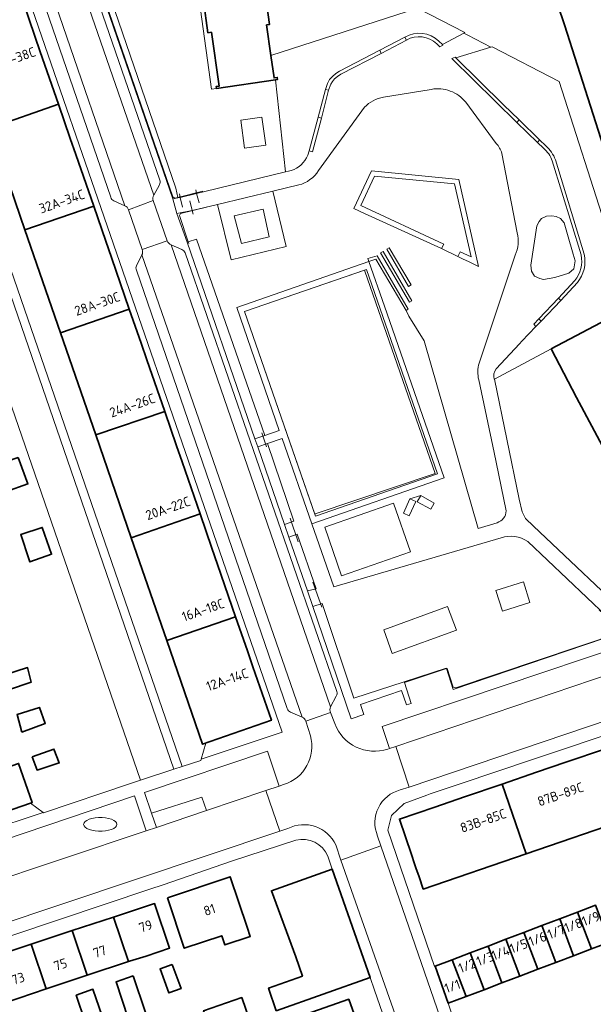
# Model space of a CAD drawing. Extents: x 150256 to 156914, y 461459 to 469481.
# Tile 323 of 656: x 155384 to 155465, y 463744 to 463882. Entities that reach past the tile are written whole.
import ezdxf
from ezdxf.enums import TextEntityAlignment as Align

# ---------------------------------------------------------------- set-up
doc = ezdxf.new("R2010")
doc.units = 0
doc.header["$LTSCALE"] = 0.75
for name, color, linetype, lineweight in [('B-RO-GR-BEPLANTING_CULTUUR_BODEMBEDEKKER-GV', 251, 'CONTINUOUS', 18), ('B-RO-GR-BEPLANTING_CULTUUR_HEESTERS-GV', 251, 'CONTINUOUS', 18), ('B-RO-GR-GROENVOORZIENING-GV', 251, 'CONTINUOUS', 18), ('B-RO-GR-HAAG-GV', 251, 'CONTINUOUS', 13), ('B-RO-IE-TERREINAFSCHEIDING_KUNSTMATIG_HEKWERK-G', 251, 'IE-TERREINAFSCHEIDING-KUNSTMATIG', 18), ('B-RO-IE-TERREINAFSCHEIDING_KUNSTMATIG_MUUR-G', 251, 'IE-TERREINAFSCHEIDING-KUNSTMATIG-DICHT', 18), ('B-RO-IE-TERREINAFSCHEIDING_KUNSTMATIG_MUUR-GV', 251, 'CONTINUOUS', 18), ('B-RO-OG-BEBOUWING-GV', 6, 'CONTINUOUS', 35), ('B-RO-OG-BEBOUWING-T18', 1, 'CONTINUOUS', 18), ('B-RO-OG-TERREIN_CULTUURSCHEIDING-GV', 251, 'CONTINUOUS', 18), ('B-RO-OG-TERREIN_ONBEGROEID-GV', 251, 'CONTINUOUS', 18), ('B-RO-VH-VERHARDING_ASFALT-GV', 251, 'CONTINUOUS', 18), ('B-RO-VH-VERHARDING_BETON-GV', 251, 'CONTINUOUS', 18), ('B-RO-VH-VERHARDING_BETONSTRAATSTEEN-GV', 251, 'CONTINUOUS', 18), ('B-RO-VH-VERHARDING_TEGEL-GV', 251, 'CONTINUOUS', 18), ('B-RO-VH-VERHARDING_TEGEL_RUBBER-GV', 251, 'CONTINUOUS', 18)]:
    doc.layers.add(name, color=color, linetype=linetype, lineweight=lineweight)
doc.styles.add('NLCS-ISO-M200-T18', font='NLCS-ISO.ttf', dxfattribs={"height": 360})
doc.linetypes.add('IE-TERREINAFSCHEIDING-KUNSTMATIG', pattern='A,4,[82,NLCS.SHX,S=0.75,R=90,X=0,Y=0],4,-2', length=10)
doc.linetypes.add('IE-TERREINAFSCHEIDING-KUNSTMATIG-DICHT', pattern='A,8,-1,[82,NLCS.SHX,S=0.75,R=90,X=0,Y=0],-1', length=10)

msp = doc.modelspace()

# ---------------------------------------------------------------- linework, layer by layer
at = {"layer": 'B-RO-GR-BEPLANTING_CULTUUR_BODEMBEDEKKER-GV'}
msp.add_lwpolyline([(155375.47, 463849.999), (155401.419, 463774.945), (155406.125, 463776.476), (155380.201, 463851.599)], close=True, dxfattribs=at)
at = {"layer": 'B-RO-GR-BEPLANTING_CULTUUR_HEESTERS-GV'}
for points in [[(155443.793, 463878.109), (155446.798, 463879.704), (155446.937, 463879.778), (155440.298, 463883.218), (155419.735, 463876.585), (155420.181, 463873.42), (155420.626, 463873.486), (155420.665, 463873.217), (155420.37, 463873.173), (155421.763, 463860.23), (155422.203, 463860.336), (155422.597, 463860.432)], [(155424.898, 463862.574), (155425.12, 463863.176), (155426.376, 463867.904), (155427.387, 463871.781), (155427.672, 463872.645), (155427.97, 463873.176), (155428.365, 463873.623), (155428.832, 463874.022), (155429.342, 463874.358), (155434.999, 463877.288), (155438.526, 463879.139)], [(155443.295, 463878.567), (155443.793, 463878.109)], [(155451.059, 463831.161), (155451.117, 463831.191), (155459.07, 463835.409), (155467.759, 463840.016), (155470.3, 463841.385), (155467.086, 463851.432), (155466.976, 463851.775), (155460.199, 463872.917), (155450.765, 463877.79), (155450.608, 463877.742), (155445.687, 463876.235), (155452.392, 463869.65), (155454.576, 463867.519), (155457.432, 463864.716)], [(155457.432, 463864.716), (155458.314, 463863.881)], [(155459.654, 463861.926), (155463.714, 463848.696)], [(155462.747, 463844.721), (155460.413, 463842.229), (155457.651, 463839.301), (155456.933, 463838.574), (155454.957, 463836.483), (155454.61, 463836.115), (155451.335, 463832.649)]]:
    msp.add_lwpolyline(points, dxfattribs=at)
for points in [[(155438.526, 463879.139, -0.3430681), (155443.295, 463878.567)], [(155458.314, 463863.881, -0.1308347), (155459.654, 463861.926)], [(155422.597, 463860.432, 0.2234933), (155424.898, 463862.574)], [(155463.714, 463848.696, -0.2236901), (155462.747, 463844.721)], [(155451.335, 463832.649, 0.2135912), (155451.059, 463831.161)]]:
    msp.add_lwpolyline(points, format="xyb", dxfattribs=at)
at = {"layer": 'B-RO-GR-GROENVOORZIENING-GV'}
for points in [[(155406.691, 463856.59), (155406.673, 463856.674), (155406.399, 463857.975), (155387.145, 463913.957), (155386.233, 463913.565), (155405.958, 463856.471)], [(155406.125, 463776.476), (155407.266, 463776.847), (155381.338, 463851.983), (155380.201, 463851.599)], [(155408.138, 463850.424), (155407.963, 463850.368), (155417.493, 463822.79), (155418.86, 463823.282), (155409.315, 463850.801)], [(155417.878, 463821.677), (155421.627, 463810.82), (155422.936, 463811.263), (155419.255, 463822.155)], [(155424.849, 463801.501), (155426.063, 463801.785), (155423.43, 463809.443), (155422.257, 463809.019)], [(155438.467, 463788.639), (155438.443, 463788.725), (155431.374, 463786.43), (155426.934, 463799.729), (155425.622, 463799.295), (155431.011, 463783.527), (155432.797, 463784.139), (155432.301, 463785.557), (155438.069, 463787.532), (155438.75, 463785.505), (155439.421, 463785.716)]]:
    msp.add_lwpolyline(points, close=True, dxfattribs=at)
at = {"layer": 'B-RO-GR-HAAG-GV'}
for points in [[(155386.233, 463913.565), (155405.958, 463856.471), (155406.691, 463856.59), (155406.673, 463856.674), (155406.399, 463857.975), (155387.145, 463913.957)], [(155381.338, 463851.983), (155380.201, 463851.599), (155406.125, 463776.476), (155407.266, 463776.847)], [(155407.963, 463850.368), (155417.493, 463822.79), (155418.86, 463823.282), (155409.315, 463850.801), (155408.138, 463850.424)], [(155419.255, 463822.155), (155417.878, 463821.677), (155421.627, 463810.82), (155422.936, 463811.263)], [(155424.849, 463801.501), (155426.063, 463801.785), (155423.43, 463809.443), (155422.257, 463809.019)], [(155431.374, 463786.43), (155426.934, 463799.729), (155425.622, 463799.295), (155431.011, 463783.527), (155432.797, 463784.139), (155432.301, 463785.557), (155438.069, 463787.532), (155438.75, 463785.505), (155439.421, 463785.716), (155438.467, 463788.639), (155438.443, 463788.725)]]:
    msp.add_lwpolyline(points, close=True, dxfattribs=at)
at = {"layer": 'B-RO-IE-TERREINAFSCHEIDING_KUNSTMATIG_HEKWERK-G'}
for points in [[(155406.673, 463856.674), (155406.23, 463856.565), (155405.99, 463856.738), (155386.347, 463913.614)], [(155446.798, 463879.704), (155447.386, 463879.396), (155450.608, 463877.742)], [(155409.186, 463857.705), (155409.313, 463857.219)], [(155410.174, 463857.534), (155406.673, 463856.674)], [(155407.005, 463856.665), (155406.886, 463857.145)], [(155407.341, 463855.318), (155407.005, 463856.665)], [(155409.313, 463857.219), (155409.663, 463855.882)], [(155410.687, 463855.294), (155407.066, 463854.396), (155406.903, 463854.143), (155408.138, 463850.424)], [(155408.367, 463856.177), (155408.701, 463854.817)], [(155408.701, 463854.817), (155408.819, 463854.337)], [(155381.338, 463851.983), (155407.266, 463776.847)], [(155408.138, 463850.424), (155408.214, 463850.195)], [(155419.111, 463821.694), (155418.455, 463823.659)], [(155439.212, 463814.379), (155440.752, 463814.874)], [(155423.56, 463808.37), (155422.43, 463811.666)], [(155426.881, 463799.192), (155425.611, 463802.734)], [(155465.822, 463798.843), (155468.861, 463796.013), (155468.77, 463795.652), (155445.664, 463787.886), (155445.308, 463787.975), (155444.457, 463790.604), (155444.33, 463790.643), (155438.443, 463788.725)], [(155431.374, 463786.43), (155438.443, 463788.725)]]:
    msp.add_lwpolyline(points, dxfattribs=at)
for points in [[(155416.029, 463840.681), (155433.127, 463846.551), (155443.09, 463817.911), (155425.998, 463811.962)], [(155436.949, 463813.779), (155427.304, 463810.422), (155429.656, 463803.615), (155439.311, 463806.972)]]:
    msp.add_lwpolyline(points, close=True, dxfattribs=at)
at = {"layer": 'B-RO-IE-TERREINAFSCHEIDING_KUNSTMATIG_MUUR-G'}
for points in [[(155438.526, 463879.139), (155434.999, 463877.288)], [(155435.227, 463876.864), (155438.768, 463878.728)], [(155438.526, 463879.139), (155438.768, 463878.728)], [(155443.793, 463878.109), (155443.295, 463878.567)], [(155434.999, 463877.288), (155429.342, 463874.358), (155428.832, 463874.022), (155428.365, 463873.623), (155427.97, 463873.176), (155427.672, 463872.645), (155427.387, 463871.781)], [(155434.999, 463877.288), (155435.227, 463876.864)], [(155443.006, 463878.207), (155443.421, 463877.78), (155443.841, 463878.012), (155443.793, 463878.109)], [(155427.834, 463871.679), (155428.133, 463872.527), (155428.368, 463872.918), (155428.679, 463873.286), (155429.079, 463873.637), (155429.561, 463873.941), (155435.227, 463876.864)], [(155445.687, 463876.235), (155445.605, 463876.313), (155445.143, 463876.139), (155454.245, 463867.181)], [(155454.576, 463867.519), (155452.392, 463869.65), (155445.687, 463876.235)], [(155427.387, 463871.781), (155426.376, 463867.904)], [(155426.818, 463867.781), (155427.834, 463871.679)], [(155427.387, 463871.781), (155427.834, 463871.679)], [(155426.376, 463867.904), (155425.12, 463863.176)], [(155425.12, 463863.176), (155425.548, 463863.041), (155426.818, 463867.781)], [(155426.376, 463867.904), (155426.818, 463867.781)], [(155454.576, 463867.519), (155454.245, 463867.181)], [(155457.432, 463864.716), (155454.576, 463867.519)], [(155454.245, 463867.181), (155457.13, 463864.374)], [(155457.432, 463864.716), (155457.13, 463864.374)], [(155458.314, 463863.881), (155457.432, 463864.716)], [(155457.13, 463864.374), (155457.981, 463863.562)], [(155463.714, 463848.696), (155459.654, 463861.926)], [(155459.225, 463861.773), (155463.252, 463848.591)], [(155436.34, 463849.616), (155435.994, 463849.403), (155439.047, 463844.194)], [(155439.402, 463844.424), (155436.34, 463849.616)], [(155433.498, 463847.676), (155433.337, 463848.121), (155434.636, 463848.478), (155439.005, 463840.99), (155438.692, 463840.793)], [(155438.692, 463840.793), (155434.454, 463847.994), (155433.498, 463847.676)], [(155439.047, 463844.194), (155439.402, 463844.424)], [(155462.385, 463845), (155460.089, 463842.533)], [(155460.413, 463842.229), (155462.747, 463844.721)], [(155460.089, 463842.533), (155457.311, 463839.617)], [(155460.413, 463842.229), (155460.089, 463842.533)], [(155457.651, 463839.301), (155460.413, 463842.229)], [(155457.311, 463839.617), (155456.616, 463838.891), (155456.933, 463838.574)], [(155456.933, 463838.574), (155457.651, 463839.301)], [(155457.651, 463839.301), (155457.311, 463839.617)], [(155409.941, 463777.889), (155410.614, 463780.157)], [(155407.266, 463776.847), (155409.884, 463777.699), (155409.941, 463777.889)], [(155401.419, 463774.945), (155406.125, 463776.476)], [(155406.125, 463776.476), (155407.266, 463776.847)], [(155400.026, 463774.47), (155387.845, 463770.369), (155387.769, 463770.425)], [(155387.769, 463770.425), (155386.004, 463771.729)]]:
    msp.add_lwpolyline(points, dxfattribs=at)
for points in [[(155443.295, 463878.567, 0.3430681), (155438.526, 463879.139)], [(155443.006, 463878.207, 0.3281922), (155438.768, 463878.728)], [(155459.225, 463861.773, 0.1387692), (155457.981, 463863.562)], [(155459.654, 463861.926, 0.1308347), (155458.314, 463863.881)], [(155462.385, 463845, 0.2274971), (155463.252, 463848.591)], [(155462.747, 463844.721, 0.2236901), (155463.714, 463848.696)]]:
    msp.add_lwpolyline(points, format="xyb", dxfattribs=at)
msp.add_lwpolyline([(155435.09, 463848.893), (155435.466, 463849.09), (155439.51, 463842.168), (155439.19, 463841.97)], close=True, dxfattribs=at)
at = {"layer": 'B-RO-IE-TERREINAFSCHEIDING_KUNSTMATIG_MUUR-GV'}
for points in [[(155434.999, 463877.288), (155435.227, 463876.864), (155438.768, 463878.728), (155438.526, 463879.139)], [(155435.227, 463876.864), (155434.999, 463877.288), (155429.342, 463874.358), (155428.832, 463874.022), (155428.365, 463873.623), (155427.97, 463873.176), (155427.672, 463872.645), (155427.387, 463871.781), (155427.834, 463871.679), (155428.133, 463872.527), (155428.368, 463872.918), (155428.679, 463873.286), (155429.079, 463873.637), (155429.561, 463873.941)], [(155454.245, 463867.181), (155454.576, 463867.519), (155452.392, 463869.65), (155445.687, 463876.235), (155445.605, 463876.313), (155445.143, 463876.139)], [(155427.834, 463871.679), (155427.387, 463871.781), (155426.376, 463867.904), (155426.818, 463867.781)], [(155426.376, 463867.904), (155425.12, 463863.176), (155425.548, 463863.041), (155426.818, 463867.781)], [(155454.576, 463867.519), (155454.245, 463867.181), (155457.13, 463864.374), (155457.432, 463864.716)], [(155439.402, 463844.424), (155436.34, 463849.616), (155435.994, 463849.403), (155439.047, 463844.194)], [(155438.692, 463840.793), (155439.005, 463840.99), (155434.636, 463848.478), (155433.337, 463848.121), (155433.498, 463847.676), (155434.454, 463847.994)], [(155435.466, 463849.09), (155435.09, 463848.893), (155439.19, 463841.97), (155439.51, 463842.168)], [(155457.651, 463839.301), (155460.413, 463842.229), (155460.089, 463842.533), (155457.311, 463839.617)], [(155456.933, 463838.574), (155457.651, 463839.301), (155457.311, 463839.617), (155456.616, 463838.891)]]:
    msp.add_lwpolyline(points, close=True, dxfattribs=at)
for points in [[(155443.295, 463878.567, 0.3430681), (155438.526, 463879.139)], [(155438.768, 463878.728, -0.3281922), (155443.006, 463878.207)], [(155457.981, 463863.562, -0.1387692), (155459.225, 463861.773)], [(155459.654, 463861.926, 0.1308347), (155458.314, 463863.881)], [(155463.252, 463848.591, -0.2274971), (155462.385, 463845)], [(155462.747, 463844.721, 0.2236901), (155463.714, 463848.696)]]:
    msp.add_lwpolyline(points, format="xyb", dxfattribs=at)
for points in [[(155438.526, 463879.139), (155438.768, 463878.728)], [(155443.006, 463878.207), (155443.421, 463877.78), (155443.841, 463878.012), (155443.793, 463878.109), (155443.295, 463878.567)], [(155458.314, 463863.881), (155457.432, 463864.716), (155457.13, 463864.374), (155457.981, 463863.562)], [(155463.714, 463848.696), (155459.654, 463861.926)], [(155459.225, 463861.773), (155463.252, 463848.591)], [(155462.385, 463845), (155460.089, 463842.533), (155460.413, 463842.229), (155462.747, 463844.721)]]:
    msp.add_lwpolyline(points, dxfattribs=at)
at = {"layer": 'B-RO-OG-BEBOUWING-GV'}
for points in [[(155459.084, 463886.436), (155460.92, 463880.867), (155470.063, 463852.371), (155470.729, 463850.301), (155475.415, 463851.81), (155477.461, 463845.518), (155477.515, 463845.353), (155480.637, 463846.358), (155492.622, 463850.215), (155492.816, 463850.277), (155492.761, 463850.45), (155473.114, 463911.659)], [(155410.285, 463884.236), (155410.906, 463879.762), (155411.385, 463879.833), (155412.49, 463872.282), (155412.066, 463872.22), (155412.105, 463871.945), (155420.37, 463873.173), (155420.665, 463873.217), (155420.626, 463873.486), (155420.181, 463873.42), (155419.735, 463876.585), (155419.132, 463880.863), (155419.553, 463880.922), (155418.92, 463885.414)]]:
    msp.add_lwpolyline(points, dxfattribs=at)
for points in [[(155380.291, 463866.383), (155389.909, 463869.747), (155387.37, 463877.085), (155386.605, 463879.296), (155384.949, 463884.08), (155375.329, 463880.743)], [(155394.867, 463855.416), (155392.353, 463862.681), (155391.57, 463864.946), (155389.909, 463869.747), (155380.291, 463866.383), (155385.223, 463852.109)], [(155390.215, 463837.662), (155399.852, 463841.011), (155397.35, 463848.242), (155396.56, 463850.524), (155394.867, 463855.416), (155385.223, 463852.109)], [(155467.759, 463840.016), (155459.07, 463835.409), (155462.602, 463828.627), (155468.057, 463818.457), (155470.631, 463819.882), (155472.554, 463816.261), (155472.238, 463816.093), (155472.521, 463815.527), (155473.352, 463814.511), (155474.34, 463813.632), (155475.483, 463813.015), (155476.747, 463812.613), (155478.053, 463812.507), (155479.045, 463812.605), (155480.215, 463812.853), (155481.739, 463808.112), (155482.041, 463808.209), (155493.889, 463812.016), (155494.675, 463812.268), (155504.379, 463815.386), (155494.983, 463844.443), (155494.665, 463844.34), (155477.856, 463838.905), (155469.755, 463836.318)], [(155390.215, 463837.662), (155395.152, 463823.374), (155404.828, 463826.629), (155402.317, 463833.884), (155401.512, 463836.212), (155399.852, 463841.011)], [(155409.789, 463812.291), (155407.271, 463819.568), (155406.492, 463821.821), (155404.828, 463826.629), (155395.152, 463823.374), (155400.146, 463808.919)], [(155384.267, 463820.18), (155381.247, 463819.169), (155382.496, 463815.383), (155385.634, 463816.497)], [(155405.12, 463794.525), (155414.783, 463797.857), (155412.24, 463805.207), (155411.45, 463807.49), (155409.789, 463812.291), (155400.146, 463808.919)], [(155385.803, 463805.825), (155385.889, 463805.564), (155388.95, 463806.621), (155387.636, 463810.39), (155384.628, 463809.411)], [(155414.783, 463797.857), (155405.12, 463794.525), (155410.141, 463779.993), (155419.804, 463783.347), (155417.211, 463790.842), (155416.439, 463793.073)], [(155382.265, 463789.649), (155382.896, 463787.61), (155386.107, 463788.691), (155385.579, 463790.742)], [(155384.784, 463781.7), (155388.061, 463782.878), (155387.246, 463785.145), (155384.112, 463784.138)], [(155386.254, 463778.244), (155386.913, 463776.356), (155390.037, 463777.377), (155389.276, 463779.299)], [(155457.019, 463776.055), (155452.203, 463774.411), (155455.548, 463764.616), (155470.027, 463769.559), (155466.683, 463779.354), (155461.123, 463777.456)], [(155378.098, 463775.151), (155380.008, 463769.648), (155386.004, 463771.729), (155386.236, 463771.81), (155384.33, 463777.3)], [(155452.203, 463774.411), (155446.905, 463772.602), (155442.727, 463771.176), (155437.764, 463769.482), (155439.46, 463764.514), (155439.897, 463763.236), (155440.09, 463762.669), (155440.527, 463761.391), (155441.108, 463759.687), (155455.548, 463764.616)], [(155420.462, 463742.618), (155433.671, 463747.288), (155428.31, 463762.451), (155419.805, 463759.444), (155423.215, 463750.157), (155424.148, 463747.474), (155419.407, 463745.791)], [(155405.214, 463758.466), (155407.578, 463751.382), (155412.846, 463753.14), (155413.28, 463751.839), (155416.836, 463753.026), (155416.402, 463754.327), (155414.038, 463761.411)], [(155399.732, 463749.527), (155399.883, 463749.578), (155402.212, 463750.279), (155405.517, 463751.392), (155403.408, 463757.652), (155397.633, 463755.753)], [(155462.775, 463756.457), (155464.735, 463751.292), (155467.25, 463752.246), (155465.29, 463757.412)], [(155393.967, 463747.6), (155399.732, 463749.527), (155397.633, 463755.753), (155391.859, 463753.855)], [(155464.735, 463751.292), (155462.775, 463756.457), (155460.26, 463755.503), (155462.22, 463750.338)], [(155459.705, 463749.384), (155457.745, 463754.549), (155455.231, 463753.595), (155457.19, 463748.43)], [(155462.22, 463750.338), (155460.26, 463755.503), (155457.745, 463754.549), (155459.705, 463749.384)], [(155386.085, 463751.957), (155388.202, 463745.672), (155393.967, 463747.6), (155391.859, 463753.855)], [(155452.716, 463752.64), (155454.675, 463747.475), (155457.19, 463748.43), (155455.231, 463753.595)], [(155380.322, 463750.024), (155382.438, 463743.744), (155388.202, 463745.672), (155386.085, 463751.957), (155383.853, 463751.223)], [(155447.686, 463750.731), (155449.645, 463745.567), (155452.16, 463746.521), (155450.201, 463751.686)], [(155454.675, 463747.475), (155452.716, 463752.64), (155450.201, 463751.686), (155452.16, 463746.521)], [(155445.171, 463749.777), (155447.13, 463744.613), (155449.645, 463745.567), (155447.686, 463750.731)], [(155405.895, 463749.11), (155404.177, 463748.488), (155405.402, 463745.107), (155407.12, 463745.729)], [(155447.13, 463744.613), (155445.171, 463749.777), (155442.773, 463748.867), (155444.62, 463743.661)], [(155400.427, 463747.501), (155398.004, 463746.656), (155399.717, 463741.516), (155402.129, 463742.361)], [(155396.038, 463741.87), (155394.749, 463745.631), (155392.413, 463744.782), (155393.683, 463741.077)], [(155425.356, 463731.25), (155434.181, 463734.361), (155430.657, 463744.229), (155385.592, 463728.387), (155385.662, 463728.195), (155389.19, 463718.502)], [(155416.739, 463741.32), (155415.632, 463744.456), (155410.294, 463742.618), (155411.416, 463739.457)]]:
    msp.add_lwpolyline(points, close=True, dxfattribs=at)
at = {"layer": 'B-RO-OG-TERREIN_CULTUURSCHEIDING-GV'}
for points in [[(155387.145, 463913.957), (155406.399, 463857.975), (155406.673, 463856.674), (155406.691, 463856.59), (155407.005, 463856.665), (155409.313, 463857.219), (155410.457, 463857.493), (155421.763, 463860.23), (155420.37, 463873.173), (155412.105, 463871.945), (155411.394, 463871.82), (155406.786, 463905.387)], [(155442.238, 463871.816), (155435.529, 463870.728)], [(155432.874, 463869.3), (155426.412, 463860.438)], [(155451.364, 463864.24), (155447.098, 463870.012)], [(155454.311, 463851.682), (155452.135, 463862.842)], [(155423.63, 463858.416), (155419.993, 463857.528)], [(155419.993, 463857.528), (155421.863, 463849.798), (155414.153, 463847.925), (155412.242, 463855.674), (155408.701, 463854.817), (155406.544, 463854.422), (155407.963, 463850.368), (155408.138, 463850.424), (155409.315, 463850.801), (155418.86, 463823.282), (155420.898, 463823.991), (155414.937, 463841.248), (155433.498, 463847.676), (155433.337, 463848.121), (155434.636, 463848.478), (155439.005, 463840.99), (155438.692, 463840.793), (155439.069, 463840.022), (155441.237, 463836.535), (155448.808, 463810.261), (155451.468, 463811.055)], [(155448.956, 463833.433), (155454.028, 463848.583)], [(155452.742, 463812.734), (155451.345, 463819.552), (155451.053, 463820.903), (155448.9, 463831.078)], [(155452.034, 463808.923), (155428.562, 463802.059), (155425.473, 463810.886), (155421.295, 463822.845), (155419.255, 463822.155), (155422.936, 463811.263), (155421.627, 463810.82), (155422.257, 463809.019), (155423.43, 463809.443), (155426.063, 463801.785), (155424.849, 463801.501), (155425.622, 463799.295), (155426.934, 463799.729), (155431.374, 463786.43), (155438.443, 463788.725), (155438.467, 463788.639), (155444.376, 463790.605), (155445.325, 463787.671), (155469.171, 463795.728), (155468.555, 463796.312), (155466.814, 463797.962), (155455.793, 463808.405)]]:
    msp.add_lwpolyline(points, dxfattribs=at)
for points in [[(155444.907, 463871.581, 0.1390143), (155442.238, 463871.816)], [(155447.098, 463870.012, 0.1292383), (155444.907, 463871.581)], [(155435.529, 463870.728, 0.1619151), (155432.874, 463869.3)], [(155452.135, 463862.842, 0.1121261), (155451.364, 463864.24)], [(155426.412, 463860.438, -0.1961179), (155423.63, 463858.416)], [(155454.028, 463848.583, 0.1610031), (155454.311, 463851.682)], [(155448.9, 463831.078, -0.1307823), (155448.956, 463833.433)], [(155451.468, 463811.055, 0.3375437), (155452.742, 463812.734)], [(155455.793, 463808.405, 0.2373), (155452.034, 463808.923)]]:
    msp.add_lwpolyline(points, format="xyb", dxfattribs=at)
for points in [[(155418.459, 463867.919), (155419.013, 463863.967), (155416.047, 463863.572), (155415.53, 463867.496)], [(155443.688, 463849.496), (155432.886, 463854.411), (155431.376, 463855.1), (155433.845, 463860.401), (155446.092, 463859.193), (155448.884, 463846.96), (155447.536, 463847.62), (155446.617, 463848.07), (155445.968, 463848.388), (155445.035, 463848.841), (155444.537, 463849.084)], [(155439.402, 463844.424), (155439.047, 463844.194), (155435.994, 463849.403), (155436.34, 463849.616)], [(155435.466, 463849.09), (155439.51, 463842.168), (155439.19, 463841.97), (155435.09, 463848.893)], [(155455.17, 463802.742), (155456.073, 463799.874), (155452.219, 463798.66), (155451.316, 463801.527)], [(155444.508, 463799.31), (155445.778, 463795.995), (155436.76, 463792.712), (155435.564, 463796.035)], [(155437.262, 463779.68), (155470.36, 463790.877), (155469.322, 463793.892), (155435.347, 463782.456), (155436.397, 463779.398)], [(155420.909, 463774.095), (155419.266, 463779.019), (155402.016, 463773.234), (155402.991, 463770.322), (155410.057, 463772.575), (155410.675, 463770.679), (155419.034, 463773.477)], [(155378.71, 463759.981), (155402.23, 463767.845), (155400.599, 463772.756), (155375.961, 463764.431), (155377.586, 463759.609)], [(155403.659, 463768.331), (155410.675, 463770.679), (155410.057, 463772.575), (155402.991, 463770.322)], [(155398.08, 463768.951), (155397.929, 463769.142), (155397.685, 463769.316), (155397.358, 463769.466), (155396.962, 463769.584), (155396.516, 463769.666), (155396.038, 463769.708), (155395.55, 463769.708), (155395.072, 463769.666), (155394.625, 463769.584), (155394.23, 463769.466), (155393.903, 463769.316), (155393.659, 463769.142), (155393.508, 463768.951), (155393.457, 463768.751), (155393.508, 463768.551), (155393.659, 463768.36), (155393.903, 463768.186), (155394.23, 463768.036), (155394.625, 463767.918), (155395.072, 463767.836), (155395.55, 463767.794), (155396.038, 463767.794), (155396.516, 463767.836), (155396.962, 463767.918), (155397.358, 463768.036), (155397.685, 463768.186), (155397.929, 463768.36), (155398.08, 463768.551), (155398.131, 463768.751)], [(155398.08, 463768.951), (155398.131, 463768.751), (155398.08, 463768.551), (155397.929, 463768.36), (155397.685, 463768.186), (155397.358, 463768.036), (155396.962, 463767.918), (155396.516, 463767.836), (155396.038, 463767.794), (155395.55, 463767.794), (155395.072, 463767.836), (155394.625, 463767.918), (155394.23, 463768.036), (155393.903, 463768.186), (155393.659, 463768.36), (155393.508, 463768.551), (155393.457, 463768.751), (155393.508, 463768.951), (155393.659, 463769.142), (155393.903, 463769.316), (155394.23, 463769.466), (155394.625, 463769.584), (155395.072, 463769.666), (155395.55, 463769.708), (155396.038, 463769.708), (155396.516, 463769.666), (155396.962, 463769.584), (155397.358, 463769.466), (155397.685, 463769.316), (155397.929, 463769.142)]]:
    msp.add_lwpolyline(points, close=True, dxfattribs=at)
at = {"layer": 'B-RO-OG-TERREIN_ONBEGROEID-GV'}
msp.add_lwpolyline([(155445.968, 463848.388), (155446.277, 463849.014), (155447.84, 463848.309), (155445.489, 463858.552), (155434.255, 463859.624), (155432.352, 463855.517), (155444.004, 463850.12), (155443.688, 463849.496), (155444.537, 463849.084), (155445.035, 463848.841)], close=True, dxfattribs=at)
at = {"layer": 'B-RO-VH-VERHARDING_ASFALT-GV'}
for points in [[(155403.303, 463856.986), (155383.863, 463913.168)], [(155379.825, 463911.796), (155399.244, 463855.5)], [(155438.768, 463878.728), (155435.227, 463876.864), (155429.561, 463873.941), (155429.079, 463873.637), (155428.679, 463873.286), (155428.368, 463872.918), (155428.133, 463872.527), (155427.834, 463871.679), (155426.818, 463867.781), (155425.548, 463863.041), (155425.12, 463863.176), (155424.898, 463862.574)], [(155457.981, 463863.562), (155457.13, 463864.374), (155454.245, 463867.181), (155445.143, 463876.139), (155445.605, 463876.313), (155445.687, 463876.235), (155450.608, 463877.742), (155447.386, 463879.396), (155446.798, 463879.704), (155443.793, 463878.109), (155443.841, 463878.012), (155443.421, 463877.78), (155443.006, 463878.207)], [(155435.529, 463870.728), (155442.238, 463871.816)], [(155426.412, 463860.438), (155432.874, 463869.3)], [(155447.098, 463870.012), (155451.364, 463864.24)], [(155452.135, 463862.842), (155454.311, 463851.682)], [(155463.252, 463848.591), (155459.225, 463861.773)], [(155422.597, 463860.432), (155422.203, 463860.336), (155421.763, 463860.23), (155410.457, 463857.493), (155409.313, 463857.219), (155407.005, 463856.665), (155406.691, 463856.59), (155405.958, 463856.471), (155406.544, 463854.422), (155408.701, 463854.817), (155412.242, 463855.674), (155419.993, 463857.528), (155423.63, 463858.416)], [(155399.751, 463854.938), (155403.227, 463856.215)], [(155405.187, 463850.578), (155401.683, 463849.356)], [(155428.11, 463785.222), (155405.727, 463850.024)], [(155401.617, 463848.594), (155424.119, 463783.783)], [(155454.028, 463848.583), (155448.956, 463833.433)], [(155451.468, 463811.055), (155448.808, 463810.261), (155441.237, 463836.535), (155439.069, 463840.022), (155438.692, 463840.793), (155434.454, 463847.994), (155433.498, 463847.676), (155435.671, 463841.424), (155444.031, 463817.321), (155425.473, 463810.886), (155428.562, 463802.059), (155452.034, 463808.923)], [(155451.335, 463832.649), (155454.61, 463836.115), (155454.957, 463836.483), (155456.933, 463838.574), (155456.616, 463838.891), (155457.311, 463839.617), (155460.089, 463842.533), (155462.385, 463845)], [(155448.9, 463831.078), (155451.053, 463820.903), (155451.345, 463819.552), (155452.742, 463812.734)], [(155455.793, 463808.405), (155466.814, 463797.962), (155468.555, 463796.312), (155469.171, 463795.728), (155471.463, 463796.501), (155471.322, 463796.634), (155456.565, 463810.549), (155455.471, 463811.642), (155454.992, 463812.597), (155454.582, 463814.372), (155451.117, 463831.191), (155451.059, 463831.161)], [(155424.62, 463783.208), (155428.084, 463784.437)], [(155428.687, 463782.882), (155428.084, 463784.437), (155424.62, 463783.208), (155425.276, 463781.183)], [(155437.895, 463773.575), (155439.123, 463773.983), (155437.262, 463779.68), (155436.397, 463779.398), (155436.136, 463779.313)], [(155421.51, 463774.333), (155420.909, 463774.095), (155419.034, 463773.477), (155420.986, 463767.796), (155422.132, 463768.171)], [(155428.833, 463765.866), (155429.568, 463763.744), (155435.166, 463765.729), (155434.709, 463767.114)]]:
    msp.add_lwpolyline(points, dxfattribs=at)
for points in [[(155443.006, 463878.207, 0.3281922), (155438.768, 463878.728)], [(155442.238, 463871.816, -0.1390143), (155444.907, 463871.581)], [(155444.907, 463871.581, -0.1292383), (155447.098, 463870.012)], [(155432.874, 463869.3, -0.1619151), (155435.529, 463870.728)], [(155451.364, 463864.24, -0.1121261), (155452.135, 463862.842)], [(155459.225, 463861.773, 0.1387692), (155457.981, 463863.562)], [(155424.898, 463862.574, -0.2234933), (155422.597, 463860.432)], [(155423.63, 463858.416, 0.1961179), (155426.412, 463860.438)], [(155403.227, 463856.215, -0.1997178), (155403.303, 463856.986)], [(155399.244, 463855.5, -0.2123155), (155399.751, 463854.938)], [(155454.311, 463851.682, -0.1610031), (155454.028, 463848.583)], [(155405.727, 463850.024, -0.2120781), (155405.187, 463850.578)], [(155401.683, 463849.356, -0.2178052), (155401.617, 463848.594)], [(155462.385, 463845, 0.2274971), (155463.252, 463848.591)], [(155448.956, 463833.433, 0.1307823), (155448.9, 463831.078)], [(155451.059, 463831.161, -0.2135912), (155451.335, 463832.649)], [(155452.742, 463812.734, -0.3375437), (155451.468, 463811.055)], [(155452.034, 463808.923, -0.2373), (155455.793, 463808.405)], [(155428.084, 463784.437, -0.1936291), (155428.11, 463785.222)], [(155424.119, 463783.783, -0.1952668), (155424.62, 463783.208)], [(155436.136, 463779.313, -0.4028282), (155428.687, 463782.882)], [(155425.276, 463781.183, -0.4087969), (155421.51, 463774.333)], [(155434.709, 463767.114, -0.4611997), (155437.895, 463773.575)], [(155422.132, 463768.171, -0.4234217), (155428.833, 463765.866)]]:
    msp.add_lwpolyline(points, format="xyb", dxfattribs=at)
for points in [[(155412.242, 463855.674), (155414.153, 463847.925), (155421.863, 463849.798), (155419.993, 463857.528)], [(155405.187, 463850.578), (155403.227, 463856.215), (155399.751, 463854.938), (155401.683, 463849.356)], [(155419.499, 463851.141), (155415.612, 463850.191), (155414.581, 463854.072), (155418.627, 463855.022)], [(155459.572, 463845.433), (155458, 463845.16), (155457.453, 463845.296), (155456.701, 463845.638), (155456.291, 463846.32), (155456.223, 463847.14), (155457.043, 463852.669), (155457.385, 463853.283), (155457.727, 463853.693), (155458.41, 463854.034), (155459.162, 463854.103), (155459.778, 463853.966), (155460.393, 463853.693), (155460.871, 463853.079), (155461.35, 463851.44), (155462.17, 463848.71), (155462.444, 463847.754), (155462.239, 463846.662), (155461.555, 463846.047)], [(155429.656, 463803.615), (155439.311, 463806.972), (155436.949, 463813.779), (155427.304, 463810.422)], [(155429.656, 463803.615), (155427.304, 463810.422), (155436.949, 463813.779), (155439.311, 463806.972)], [(155438.325, 463812.394), (155439.157, 463812.001), (155440.061, 463814.028), (155439.212, 463814.379)], [(155438.325, 463812.394), (155439.212, 463814.379), (155440.061, 463814.028), (155439.157, 463812.001)], [(155442.654, 463813.812), (155440.752, 463814.874), (155440.243, 463814), (155442.185, 463812.945)], [(155442.654, 463813.812), (155442.185, 463812.945), (155440.243, 463814), (155440.752, 463814.874)], [(155482.118, 463794.854), (155478.158, 463793.505), (155473.115, 463791.798), (155470.36, 463790.877), (155437.262, 463779.68), (155439.123, 463773.983), (155501.752, 463795.143), (155499.771, 463800.816), (155498.186, 463800.257), (155496.386, 463799.671)], [(155410.675, 463770.679), (155403.659, 463768.331), (155402.23, 463767.845), (155378.71, 463759.981), (155380.556, 463754.304), (155420.986, 463767.796), (155419.034, 463773.477)], [(155435.166, 463765.729), (155429.568, 463763.744), (155443.689, 463723.621), (155447.349, 463713.212), (155452.677, 463715.173)]]:
    msp.add_lwpolyline(points, close=True, dxfattribs=at)
at = {"layer": 'B-RO-VH-VERHARDING_BETON-GV'}
msp.add_lwpolyline([(155455.17, 463802.742), (155451.316, 463801.527), (155452.219, 463798.66), (155456.073, 463799.874)], close=True, dxfattribs=at)
at = {"layer": 'B-RO-VH-VERHARDING_BETONSTRAATSTEEN-GV'}
for points in [[(155385.464, 463912.374), (155383.863, 463913.168), (155403.303, 463856.986), (155404.081, 463858.451)], [(155399.244, 463855.5), (155379.825, 463911.796), (155379.075, 463910.142)], [(155404.139, 463859.089), (155385.899, 463911.883)], [(155379.043, 463909.498), (155397.277, 463856.693)], [(155397.701, 463856.201), (155399.244, 463855.5)], [(155405.727, 463850.024), (155428.11, 463785.222), (155428.915, 463786.745)], [(155407.253, 463849.353), (155405.727, 463850.024)], [(155424.119, 463783.783), (155401.617, 463848.594), (155400.881, 463847.093)], [(155428.983, 463787.378), (155407.69, 463848.871)], [(155400.867, 463846.449), (155422.038, 463784.983)], [(155422.502, 463784.473), (155424.119, 463783.783)]]:
    msp.add_lwpolyline(points, dxfattribs=at)
for points in [[(155404.081, 463858.451, 0.2037875), (155404.139, 463859.089)], [(155397.277, 463856.693, 0.2488339), (155397.701, 463856.201)], [(155407.69, 463848.871, 0.2033685), (155407.253, 463849.353)], [(155400.881, 463847.093, 0.2328776), (155400.867, 463846.449)], [(155428.915, 463786.745, 0.1895918), (155428.983, 463787.378)], [(155422.038, 463784.983, 0.1806831), (155422.502, 463784.473)]]:
    msp.add_lwpolyline(points, format="xyb", dxfattribs=at)
at = {"layer": 'B-RO-VH-VERHARDING_TEGEL-GV'}
for points in [[(155469.171, 463795.728), (155445.325, 463787.671), (155444.376, 463790.605), (155438.467, 463788.639), (155439.421, 463785.716), (155438.75, 463785.505), (155438.069, 463787.532), (155432.301, 463785.557), (155432.797, 463784.139), (155431.011, 463783.527), (155425.622, 463799.295), (155424.849, 463801.501), (155422.257, 463809.019), (155421.627, 463810.82), (155417.878, 463821.677), (155417.493, 463822.79), (155407.963, 463850.368), (155406.544, 463854.422), (155405.958, 463856.471), (155386.233, 463913.565)], [(155385.899, 463911.883), (155404.139, 463859.089)], [(155397.277, 463856.693), (155379.043, 463909.498)], [(155383.72, 463890.44), (155385.815, 463884.38), (155421.332, 463781.684), (155409.941, 463777.889), (155409.884, 463777.699), (155407.266, 463776.847), (155406.125, 463776.476), (155401.419, 463774.945), (155400.026, 463774.47), (155387.845, 463770.369), (155387.769, 463770.425), (155379.559, 463767.687)], [(155404.081, 463858.451), (155403.303, 463856.986)], [(155399.244, 463855.5), (155397.701, 463856.201)], [(155403.227, 463856.215), (155405.187, 463850.578)], [(155401.683, 463849.356), (155399.751, 463854.938)], [(155405.727, 463850.024), (155407.253, 463849.353)], [(155400.881, 463847.093), (155401.617, 463848.594)], [(155407.69, 463848.871), (155428.983, 463787.378)], [(155422.038, 463784.983), (155400.867, 463846.449)], [(155436.136, 463779.313), (155436.397, 463779.398), (155435.347, 463782.456), (155469.322, 463793.892), (155470.36, 463790.877), (155473.115, 463791.798), (155472.09, 463794.766), (155477.145, 463796.479), (155478.158, 463793.505), (155482.118, 463794.854), (155481.125, 463797.793), (155495.406, 463802.589), (155496.386, 463799.671), (155498.186, 463800.257), (155497.25, 463803.191), (155511.976, 463808.147), (155512.763, 463805.723)], [(155504.405, 463796.048), (155501.752, 463795.143), (155439.123, 463773.983), (155437.895, 463773.575)], [(155428.915, 463786.745), (155428.11, 463785.222)], [(155446.756, 463737.196), (155444.62, 463743.661), (155442.773, 463748.867), (155442.669, 463748.828), (155436.147, 463767.927), (155436.647, 463769.999), (155438.417, 463771.696), (155441.637, 463772.862), (155442.103, 463773.019), (155446.284, 463774.42), (155456.455, 463777.83), (155460.515, 463779.191), (155470.808, 463782.642), (155479.883, 463785.684)], [(155424.119, 463783.783), (155422.502, 463784.473)], [(155425.276, 463781.183), (155424.62, 463783.208)], [(155428.084, 463784.437), (155428.687, 463782.882)], [(155377.586, 463759.609), (155375.961, 463764.431), (155400.599, 463772.756), (155402.23, 463767.845), (155403.659, 463768.331), (155402.991, 463770.322), (155402.016, 463773.234), (155419.266, 463779.019), (155420.909, 463774.095), (155421.51, 463774.333)], [(155422.132, 463768.171), (155420.986, 463767.796), (155380.556, 463754.304), (155371.666, 463751.404), (155362.884, 463748.672), (155321.881, 463736.262), (155303.436, 463730.672), (155244.274, 463712.735), (155236.17, 463710.276)], [(155434.709, 463767.114), (155435.166, 463765.729), (155452.677, 463715.173), (155453.332, 463713.281), (155453.698, 463712.266)], [(155328.068, 463735.991), (155336.325, 463738.412), (155340.314, 463739.738), (155346.074, 463741.466), (155352.115, 463743.293), (155352.267, 463742.79), (155358.36, 463744.605), (155363.585, 463746.228), (155370.084, 463748.143), (155369.847, 463748.799), (155373.896, 463750.111), (155383.658, 463753.275), (155402.737, 463759.643), (155404.61, 463760.273), (155414.221, 463763.576), (155423.219, 463766.545)], [(155448.327, 463710.393), (155447.349, 463713.212), (155443.689, 463723.621), (155429.568, 463763.744), (155428.833, 463765.866)], [(155427.736, 463764.285), (155428.31, 463762.451), (155433.671, 463747.288), (155434.287, 463745.505), (155438.327, 463733.825), (155440.027, 463729.043), (155447.448, 463708.067), (155448.612, 463708.482)]]:
    msp.add_lwpolyline(points, dxfattribs=at)
for points in [[(155418.459, 463867.919), (155415.53, 463867.496), (155416.047, 463863.572), (155419.013, 463863.967)], [(155443.688, 463849.496), (155444.004, 463850.12), (155432.352, 463855.517), (155434.255, 463859.624), (155445.489, 463858.552), (155447.84, 463848.309), (155446.277, 463849.014), (155445.968, 463848.388), (155446.617, 463848.07), (155447.536, 463847.62), (155448.884, 463846.96), (155446.092, 463859.193), (155433.845, 463860.401), (155431.376, 463855.1), (155432.886, 463854.411)], [(155425.473, 463810.886), (155444.031, 463817.321), (155435.671, 463841.424), (155433.498, 463847.676), (155414.937, 463841.248), (155420.898, 463823.991), (155418.86, 463823.282), (155417.493, 463822.79), (155417.878, 463821.677), (155419.255, 463822.155), (155421.295, 463822.845)], [(155432.875, 463846.464), (155433.127, 463846.551), (155443.09, 463817.911), (155425.998, 463811.962), (155425.898, 463812.251), (155416.029, 463840.681)], [(155432.875, 463846.464), (155432.917, 463846.342), (155442.782, 463817.938), (155425.96, 463812.272), (155425.898, 463812.251), (155425.998, 463811.962), (155443.09, 463817.911), (155433.127, 463846.551)], [(155444.508, 463799.31), (155435.564, 463796.035), (155436.76, 463792.712), (155445.778, 463795.995)]]:
    msp.add_lwpolyline(points, close=True, dxfattribs=at)
for points in [[(155404.139, 463859.089, -0.2037875), (155404.081, 463858.451)], [(155397.701, 463856.201, -0.2488339), (155397.277, 463856.693)], [(155403.303, 463856.986, 0.1997178), (155403.227, 463856.215)], [(155399.751, 463854.938, 0.2123155), (155399.244, 463855.5)], [(155405.187, 463850.578, 0.2120781), (155405.727, 463850.024)], [(155401.617, 463848.594, 0.2178052), (155401.683, 463849.356)], [(155407.253, 463849.353, -0.2033685), (155407.69, 463848.871)], [(155400.867, 463846.449, -0.2328776), (155400.881, 463847.093)], [(155428.983, 463787.378, -0.1895918), (155428.915, 463786.745)], [(155422.502, 463784.473, -0.1806831), (155422.038, 463784.983)], [(155428.11, 463785.222, 0.1936291), (155428.084, 463784.437)], [(155424.62, 463783.208, 0.1952668), (155424.119, 463783.783)], [(155428.687, 463782.882, 0.4028282), (155436.136, 463779.313)], [(155421.51, 463774.333, 0.4087969), (155425.276, 463781.183)], [(155437.895, 463773.575, 0.4611997), (155434.709, 463767.114)], [(155428.833, 463765.866, 0.4234217), (155422.132, 463768.171)], [(155423.219, 463766.545, -0.3663008), (155427.736, 463764.285)]]:
    msp.add_lwpolyline(points, format="xyb", dxfattribs=at)
at = {"layer": 'B-RO-VH-VERHARDING_TEGEL_RUBBER-GV'}
for points in [[(155419.499, 463851.141), (155418.627, 463855.022), (155414.581, 463854.072), (155415.612, 463850.191)], [(155459.572, 463845.433), (155461.555, 463846.047), (155462.239, 463846.662), (155462.444, 463847.754), (155462.17, 463848.71), (155461.35, 463851.44), (155460.871, 463853.079), (155460.393, 463853.693), (155459.778, 463853.966), (155459.162, 463854.103), (155458.41, 463854.034), (155457.727, 463853.693), (155457.385, 463853.283), (155457.043, 463852.669), (155456.223, 463847.14), (155456.291, 463846.32), (155456.701, 463845.638), (155457.453, 463845.296), (155458, 463845.16)], [(155432.875, 463846.464), (155416.029, 463840.681), (155425.898, 463812.251), (155425.96, 463812.272), (155442.782, 463817.938), (155432.917, 463846.342)]]:
    msp.add_lwpolyline(points, close=True, dxfattribs=at)

# ---------------------------------------------------------------- texts
at = {"layer": 'B-RO-OG-BEBOUWING-T18', "style": 'NLCS-ISO-M200-T18'}
for s, rotation, p in [('36A-38C', 19.1, (155383.488, 463876.073)), ('32A-34C', 19.1, (155390.395, 463856.107)), ('28A-30C', 19.1, (155395.363, 463841.753)), ('24A-26C', 19.1, (155400.293, 463827.502)), ('20A-22C', 19.1, (155405.282, 463813.085)), ('16A-18C', 19.1, (155410.219, 463798.814)), ('12A-14C', 19.1, (155413.604, 463789.035)), ('87B-89C', 18.9, (155460.371, 463772.972)), ('83B-85C', 18.9, (155449.52, 463769.268)), ('81', 18.5, (155411.112, 463756.778)), ('79', 18.6, (155402.155, 463754.48)), ('1/8', 20.8, (155462.172, 463754.598)), ('1/9', 20.8, (155464.622, 463755.527)), ('1/7', 20.8, (155459.779, 463753.69)), ('1/5', 20.8, (155454.494, 463751.685)), ('1/6', 20.8, (155457.152, 463752.694)), ('77', 18.2, (155395.716, 463750.912)), ('1/4', 20.8, (155451.969, 463750.727)), ('75', 18.2, (155390.202, 463749.1)), ('1/2', 20.8, (155447.265, 463748.942)), ('1/3', 20.8, (155449.798, 463749.903)), ('73', 18.8, (155384.257, 463747.136)), ('1/1', 19.5, (155445.2, 463746.05))]:
    msp.add_text(s, height=1.35, rotation=rotation, dxfattribs=at).set_placement(p, align=Align.MIDDLE)

doc.saveas('drawing.dxf')
